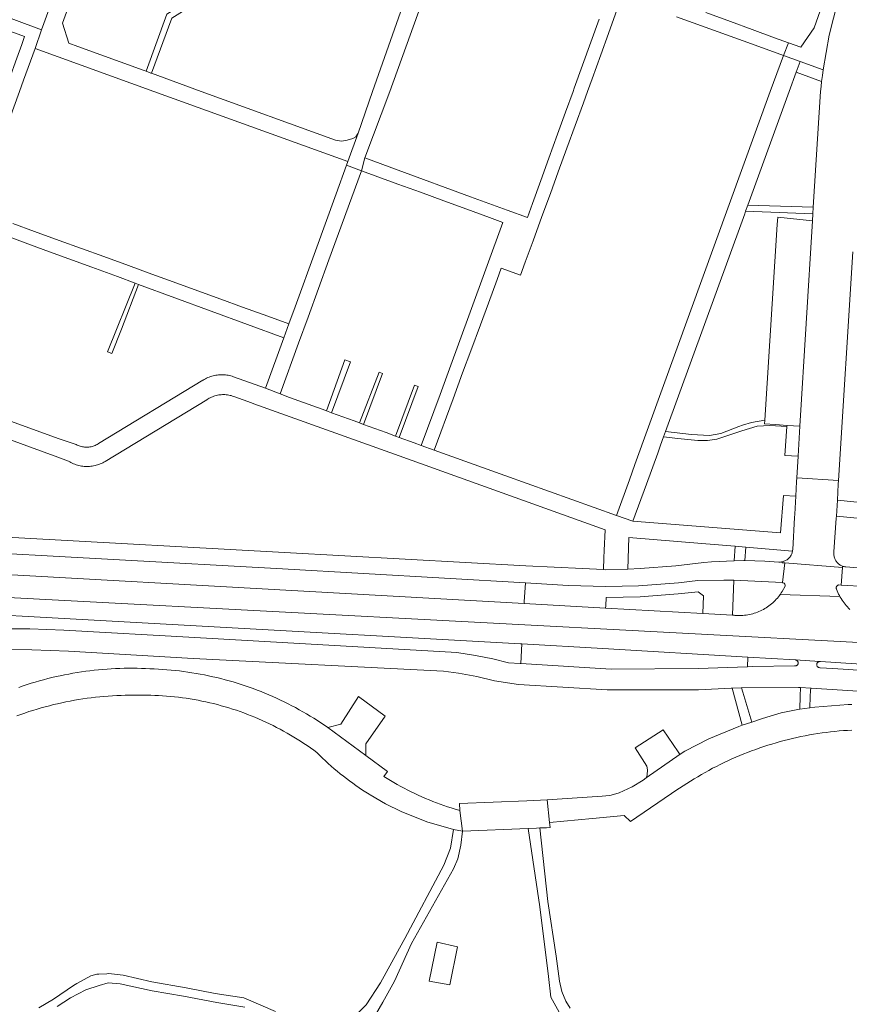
# Model space of a CAD drawing. Extents: x 146402 to 164798, y 455483 to 464134.
# Tile 462 of 575: x 158764 to 158885, y 460866 to 461011. Entities that reach past the tile are written whole.
import ezdxf

# ---------------------------------------------------------------- set-up
doc = ezdxf.new("R2010")
doc.units = 0
doc.header["$LTSCALE"] = 0.2
for name, color, linetype, lineweight in [('B-XX-VH-VERHARDING_ASFALT-GV', 252, 'CONTINUOUS', 18), ('B-XX-VH-VERHARDING_BETONSTRAATSTEEN-GV', 252, 'CONTINUOUS', 18), ('B-XX-VH-VERHARDING_HALFVERHARDING-GV', 252, 'CONTINUOUS', 18), ('B-XX-VH-VERHARDING_STRAATBAKSTEEN-GV', 252, 'CONTINUOUS', 18), ('B-XX-VH-VERHARDING_TEGEL-GV', 252, 'CONTINUOUS', 18)]:
    doc.layers.add(name, color=color, linetype=linetype, lineweight=lineweight)

msp = doc.modelspace()

# ---------------------------------------------------------------- linework, layer by layer
at = {"layer": 'B-XX-VH-VERHARDING_ASFALT-GV'}
for points in [[(158727.854, 460934.08), (158802.286, 460929.969), (158837.939, 460927.925), (158844.21, 460927.535), (158849.697, 460927.408), (158854.537, 460927.52), (158860.363, 460927.932), (158863.224, 460928.266), (158867.017, 460928.319), (158868.519, 460928.307), (158875.636, 460927.976), (158875.966, 460930.855), (158875.639, 460930.88), (158875.5, 460930.997), (158875.493, 460930.996), (158875.369, 460930.979), (158875.243, 460930.97), (158875.117, 460930.97), (158875.087, 460930.971), (158873.058, 460931.108), (158870.119, 460931.201), (158869.969, 460931.206), (158868.558, 460931.154), (158865.223, 460931.031), (158864.098, 460930.902), (158860.007, 460930.433), (158854.738, 460930.017), (158852.953, 460929.96), (158849.655, 460929.856), (158849.355, 460929.87), (158846.286, 460930.018), (158837.975, 460930.419), (158802.586, 460932.39), (158724.567, 460936.697)], [(158885.51, 460924.047), (158885.33, 460924.227), (158885.156, 460924.411), (158884.988, 460924.601), (158884.826, 460924.796), (158884.67, 460924.996), (158884.521, 460925.201), (158884.378, 460925.411), (158884.242, 460925.625), (158884.113, 460925.843), (158884.057, 460925.945), (158875.309, 460926.241), (158875.191, 460926.078), (158875.043, 460925.886), (158874.889, 460925.7), (158874.729, 460925.519), (158874.563, 460925.343), (158874.392, 460925.172), (158874.214, 460925.008), (158874.032, 460924.85), (158873.844, 460924.697), (158873.652, 460924.551), (158873.454, 460924.411), (158873.252, 460924.278), (158873.046, 460924.152), (158872.836, 460924.032), (158872.622, 460923.92), (158872.404, 460923.815), (158872.183, 460923.717), (158871.959, 460923.626), (158871.732, 460923.543), (158871.502, 460923.467), (158871.27, 460923.399), (158871.036, 460923.339), (158870.8, 460923.286), (158870.562, 460923.242), (158870.323, 460923.205), (158870.083, 460923.176), (158869.842, 460923.155), (158869.601, 460923.142), (158869.359, 460923.137), (158869.117, 460923.14), (158868.876, 460923.151), (158868.635, 460923.17), (158868.56, 460923.178), (158868.282, 460923.194), (158863.941, 460923.436), (158849.677, 460924.233), (158837.741, 460924.9), (158725.817, 460931.153)], [(158682.446, 460929.997), (158889.651, 460919.025)], [(158889.651, 460919.025), (158682.446, 460929.997)], [(158887.928, 460930.021), (158884.934, 460930.268), (158884.81, 460930.285), (158884.686, 460930.31), (158884.565, 460930.342), (158884.446, 460930.382), (158884.439, 460930.385), (158884.43, 460930.21), (158884.25, 460927.604), (158887.819, 460927.382)], [(158736.68, 460924.573), (158789.63, 460921.612), (158837.202, 460919.016), (158837.39, 460919.005), (158849.273, 460918.325), (158870.533, 460917.055), (158877.486, 460916.64), (158877.539, 460916.638), (158881.087, 460916.399), (158881.147, 460916.398), (158881.207, 460916.39), (158889.458, 460915.865)], [(158897.22, 460914.426), (158883.016, 460915.393), (158881.174, 460915.496), (158881.16, 460915.494), (158881.1, 460915.492), (158881.04, 460915.498), (158880.982, 460915.512), (158880.925, 460915.533), (158880.872, 460915.561), (158880.823, 460915.597), (158880.78, 460915.638), (158880.742, 460915.685), (158880.711, 460915.737), (158880.687, 460915.792), (158880.67, 460915.85), (158880.661, 460915.909), (158880.66, 460915.969), (158880.667, 460916.029), (158880.682, 460916.087), (158880.705, 460916.143), (158880.735, 460916.196), (158880.771, 460916.244), (158880.813, 460916.286), (158880.861, 460916.323), (158880.913, 460916.353), (158880.969, 460916.376), (158881.027, 460916.391), (158881.087, 460916.399), (158877.539, 460916.638), (158877.598, 460916.628), (158877.655, 460916.611), (158877.709, 460916.586), (158877.759, 460916.554), (158877.804, 460916.515), (158877.844, 460916.471), (158877.878, 460916.422), (158877.904, 460916.369), (158877.923, 460916.313), (158877.935, 460916.254), (158877.938, 460916.195), (158877.934, 460916.136), (158877.922, 460916.077), (158877.902, 460916.021), (158877.874, 460915.969), (158877.84, 460915.92), (158877.8, 460915.876), (158877.754, 460915.839), (158877.704, 460915.807), (158877.649, 460915.783), (158877.592, 460915.766), (158877.534, 460915.757), (158877.474, 460915.756), (158877.415, 460915.763), (158871.267, 460915.665), (158870.523, 460915.636), (158863.251, 460915.361), (158850.519, 460915.256), (158837.249, 460916.106), (158837.138, 460916.113), (158835.459, 460916.183), (158833.145, 460916.776), (158830.581, 460917.292), (158827.865, 460917.746), (158789.416, 460919.91), (158770.172, 460921.01), (158765.21, 460921.198), (158758.652, 460921.202)], [(158758.971, 460918.164), (158765.477, 460918.102), (158770.871, 460917.926), (158789.172, 460916.839), (158825.898, 460914.967), (158828.098, 460914.697), (158830.771, 460914.19), (158833.368, 460913.576), (158836.92, 460913.007), (158849.9, 460912.266), (158863.3, 460912.226), (158868.133, 460912.481), (158868.245, 460912.485), (158869.59, 460912.525), (158869.63, 460912.526), (158878.009, 460912.605), (158878.273, 460912.591), (158879.788, 460912.512), (158879.828, 460912.509), (158897.452, 460911.372)]]:
    msp.add_lwpolyline(points, dxfattribs=at)
msp.add_lwpolyline([(158884.43, 460930.21), (158875.966, 460930.855), (158875.636, 460927.976), (158875.698, 460927.96), (158875.758, 460927.936), (158875.814, 460927.904), (158875.865, 460927.866), (158875.912, 460927.822), (158875.953, 460927.773), (158875.987, 460927.718), (158876.015, 460927.661), (158876.034, 460927.599), (158876.047, 460927.536), (158876.051, 460927.472), (158876.05, 460927.44), (158875.595, 460926.68), (158875.467, 460926.475), (158875.332, 460926.274), (158875.309, 460926.241), (158884.057, 460925.945), (158883.991, 460926.065), (158883.876, 460926.291), (158883.767, 460926.52), (158883.667, 460926.753), (158883.573, 460926.989), (158883.554, 460927.04), (158883.532, 460927.108), (158883.526, 460927.17), (158883.529, 460927.231), (158883.539, 460927.292), (158883.557, 460927.351), (158883.583, 460927.407), (158883.615, 460927.46), (158883.655, 460927.508), (158883.699, 460927.55), (158883.749, 460927.586), (158883.804, 460927.616), (158883.838, 460927.63), (158884.25, 460927.604)], close=True, dxfattribs=at)
at = {"layer": 'B-XX-VH-VERHARDING_BETONSTRAATSTEEN-GV'}
for points in [[(158763.288, 460908.431), (158763.877, 460908.644), (158764.468, 460908.85), (158765.062, 460909.048), (158765.659, 460909.238), (158766.257, 460909.421), (158766.859, 460909.596), (158767.462, 460909.763), (158768.067, 460909.923), (158768.675, 460910.074), (158769.284, 460910.218), (158769.895, 460910.355), (158770.508, 460910.483), (158771.122, 460910.604), (158771.738, 460910.716), (158772.355, 460910.821), (158772.974, 460910.918), (158773.594, 460911.007), (158774.214, 460911.089), (158774.836, 460911.162), (158775.459, 460911.227), (158776.082, 460911.284), (158776.707, 460911.334), (158777.331, 460911.375), (158777.956, 460911.408), (158778.582, 460911.434), (158779.208, 460911.451), (158779.834, 460911.46), (158780.46, 460911.462), (158781.086, 460911.455), (158781.194, 460911.457), (158781.776, 460911.464), (158782.359, 460911.462), (158782.941, 460911.453), (158783.523, 460911.436), (158784.105, 460911.41), (158784.687, 460911.377), (158785.268, 460911.335), (158785.848, 460911.286), (158786.428, 460911.229), (158787.006, 460911.164), (158787.584, 460911.09), (158788.161, 460911.009), (158788.737, 460910.92), (158789.311, 460910.823), (158789.884, 460910.718), (158790.455, 460910.606), (158791.025, 460910.485), (158791.593, 460910.357), (158792.16, 460910.221), (158792.724, 460910.077), (158793.287, 460909.925), (158793.847, 460909.766), (158794.405, 460909.599), (158794.96, 460909.424), (158795.514, 460909.242), (158796.064, 460909.052), (158796.612, 460908.855), (158797.158, 460908.65), (158797.7, 460908.438), (158798.239, 460908.218), (158798.776, 460907.991), (158799.309, 460907.756), (158799.839, 460907.514), (158800.365, 460907.265), (158800.888, 460907.009), (158801.408, 460906.745), (158801.924, 460906.475), (158802.436, 460906.197), (158802.944, 460905.913), (158803.448, 460905.621), (158803.948, 460905.323), (158804.444, 460905.017), (158804.936, 460904.705), (158805.423, 460904.386), (158805.906, 460904.061), (158806.385, 460903.729), (158806.859, 460903.39), (158807.328, 460903.045), (158807.737, 460902.637), (158808.151, 460902.235), (158808.571, 460901.838), (158808.997, 460901.448), (158809.428, 460901.063), (158809.864, 460900.684), (158810.305, 460900.312), (158810.751, 460899.945), (158811.203, 460899.585), (158811.659, 460899.231), (158812.121, 460898.883), (158812.587, 460898.542), (158813.058, 460898.207), (158813.533, 460897.879), (158814.013, 460897.558), (158814.497, 460897.243), (158814.985, 460896.935), (158815.137, 460896.84), (158817.383, 460895.554), (158819.704, 460894.409), (158823.472, 460892.912), (158827.368, 460891.79), (158828.692, 460891.505), (158828.314, 460894.56), (158828.146, 460894.607), (158827.592, 460894.768), (158827.041, 460894.937), (158826.492, 460895.113), (158825.946, 460895.297), (158825.402, 460895.489), (158824.862, 460895.688), (158824.323, 460895.894), (158823.788, 460896.108), (158823.256, 460896.33), (158822.727, 460896.558), (158822.201, 460896.795), (158821.679, 460897.038), (158821.159, 460897.288), (158820.644, 460897.546), (158820.132, 460897.811), (158819.624, 460898.083), (158819.119, 460898.362), (158818.619, 460898.648), (158818.122, 460898.941), (158817.63, 460899.24), (158817.142, 460899.547), (158817.697, 460900.293), (158814.512, 460902.619), (158808.938, 460906.713), (158808.427, 460907.065), (158807.913, 460907.409), (158807.393, 460907.748), (158806.869, 460908.079), (158806.341, 460908.404), (158805.809, 460908.722), (158805.273, 460909.033), (158804.733, 460909.337), (158804.189, 460909.634), (158803.641, 460909.924), (158803.09, 460910.207), (158802.535, 460910.482), (158801.976, 460910.751), (158801.414, 460911.012), (158800.848, 460911.266), (158800.28, 460911.513), (158799.708, 460911.752), (158799.133, 460911.984), (158798.556, 460912.209), (158797.975, 460912.426), (158797.392, 460912.635), (158796.806, 460912.837), (158796.217, 460913.032), (158795.626, 460913.218), (158795.033, 460913.398), (158794.437, 460913.569), (158793.84, 460913.733), (158793.24, 460913.889), (158792.638, 460914.037), (158792.034, 460914.178), (158791.429, 460914.31), (158790.822, 460914.435), (158790.213, 460914.552), (158789.603, 460914.661), (158788.991, 460914.763), (158788.379, 460914.856), (158787.765, 460914.942), (158787.15, 460915.019), (158786.534, 460915.089), (158785.917, 460915.15), (158785.3, 460915.204), (158784.682, 460915.25), (158784.063, 460915.288), (158783.444, 460915.317), (158782.826, 460915.339), (158782.197, 460915.37), (158781.567, 460915.393), (158780.937, 460915.409), (158780.307, 460915.416), (158779.677, 460915.415), (158779.047, 460915.406), (158778.417, 460915.389), (158777.787, 460915.365), (158777.158, 460915.332), (158776.529, 460915.291), (158775.901, 460915.242), (158775.274, 460915.185), (158774.647, 460915.121), (158774.021, 460915.048), (158773.396, 460914.968), (158772.772, 460914.879), (158772.149, 460914.783), (158771.528, 460914.678), (158770.908, 460914.566), (158770.289, 460914.446), (158769.672, 460914.318), (158769.057, 460914.183), (158768.444, 460914.039), (158767.832, 460913.888), (158767.222, 460913.729), (158766.615, 460913.562), (158766.009, 460913.387), (158765.406, 460913.205), (158764.805, 460913.015), (158764.207, 460912.818), (158763.611, 460912.613)], [(158885.799, 460910.111), (158885.256, 460910.073), (158880.385, 460909.713), (158879.633, 460909.609), (158878.182, 460909.409), (158878.155, 460909.406), (158875.47, 460908.87), (158872.709, 460908.03), (158871.159, 460907.517), (158869.736, 460907.046), (158869.252, 460906.886), (158864.833, 460905.069), (158861.288, 460903.24), (158860.649, 460902.797), (158855.656, 460899.334), (158855.212, 460899.026), (158853.567, 460898.01), (158851.667, 460897.121), (158850.489, 460896.79), (158850.266, 460896.764), (158849.172, 460896.637), (158841.112, 460896.119), (158841.475, 460892.801), (158847.755, 460893.383), (158852.432, 460893.817), (158853.355, 460892.963), (158860.302, 460897.658), (158860.546, 460897.826), (158861.067, 460898.177), (158861.593, 460898.521), (158862.122, 460898.858), (158862.657, 460899.189), (158863.195, 460899.513), (158863.737, 460899.83), (158864.283, 460900.139), (158864.834, 460900.443), (158865.388, 460900.738), (158865.945, 460901.027), (158866.507, 460901.309), (158867.072, 460901.584), (158867.64, 460901.851), (158868.212, 460902.111), (158868.787, 460902.364), (158869.365, 460902.61), (158869.946, 460902.848), (158870.53, 460903.078), (158871.117, 460903.302), (158871.707, 460903.517), (158872.3, 460903.726), (158872.895, 460903.926), (158873.493, 460904.119), (158874.093, 460904.305), (158874.696, 460904.482), (158875.3, 460904.652), (158875.907, 460904.815), (158876.516, 460904.969), (158877.126, 460905.116), (158877.739, 460905.255), (158878.353, 460905.386), (158878.969, 460905.51), (158879.587, 460905.625), (158880.205, 460905.733), (158880.826, 460905.833), (158881.447, 460905.925), (158882.069, 460906.009), (158882.693, 460906.085), (158883.317, 460906.153), (158883.943, 460906.213), (158884.569, 460906.265), (158885.195, 460906.309), (158885.822, 460906.345)]]:
    msp.add_lwpolyline(points, dxfattribs=at)
for points in [[(158817.356, 460908.402), (158813.424, 460911.284), (158810.843, 460907.2), (158808.938, 460906.713), (158814.512, 460902.619), (158814.524, 460904.32)], [(158860.35, 460903.18), (158858.122, 460906.399), (158854, 460903.727), (158855.732, 460901.063), (158855.743, 460901.014), (158855.773, 460900.858), (158855.795, 460900.7), (158855.809, 460900.542), (158855.815, 460900.383), (158855.813, 460900.223), (158855.804, 460900.065), (158855.786, 460899.906), (158855.76, 460899.749), (158855.726, 460899.594), (158855.656, 460899.334), (158860.649, 460902.797), (158860.525, 460902.873)]]:
    msp.add_lwpolyline(points, close=True, dxfattribs=at)
at = {"layer": 'B-XX-VH-VERHARDING_HALFVERHARDING-GV'}
msp.add_lwpolyline([(158828.692, 460891.505), (158827.368, 460891.79), (158826.944, 460889.045), (158825.968, 460886.549), (158820.236, 460875.801), (158819.976, 460875.329), (158816.666, 460869.307), (158814.567, 460866.036), (158813.404, 460864.916), (158812.51, 460864.557), (158811.619, 460864.376), (158814.014, 460862.217), (158815.398, 460863.645), (158816.978, 460866.446), (158818.73, 460869.552), (158821.197, 460875.06), (158827.366, 460885.991), (158828.016, 460887.467), (158828.462, 460889.49)], close=True, dxfattribs=at)
for points in [[(158844.484, 460865.561), (158843.842, 460866.605), (158843.254, 460867.992), (158842.939, 460869.513), (158842.42, 460873.205), (158841.223, 460881.216), (158840.043, 460891.995), (158839.546, 460891.973), (158838.342, 460891.921), (158840.042, 460880.442), (158841.284, 460870.218), (158841.636, 460867.19), (158843.141, 460864.558)], [(158801.244, 460865.082), (158796.619, 460867.092), (158792.377, 460867.705), (158788.135, 460868.535), (158783.105, 460869.443), (158778.92, 460870.391), (158776.756, 460870.645), (158776.48, 460870.628), (158775.308, 460870.558), (158775.047, 460870.542), (158774.168, 460870.306), (158772.087, 460869.2), (158771.62, 460868.883), (158768.694, 460866.896), (158766.521, 460865.614)], [(158769.214, 460865.831), (158771.193, 460867.086), (158773.413, 460868.27), (158775.374, 460868.869), (158776.706, 460869.276), (158778.463, 460869.137), (158783.133, 460868.128), (158787.771, 460867.315), (158792.663, 460866.411), (158796.742, 460865.719)]]:
    msp.add_lwpolyline(points, dxfattribs=at)
at = {"layer": 'B-XX-VH-VERHARDING_STRAATBAKSTEEN-GV'}
msp.add_lwpolyline([(158889.55, 461029.01), (158883.76, 461013.227), (158882.487, 461008.245), (158881.598, 461003.18), (158881.492, 461002.313), (158881.385, 461001.446), (158881.309, 461000.723), (158881.241, 461000), (158880.163, 460983.033), (158880.1, 460982.054), (158880.033, 460980.997), (158878.162, 460950.887), (158877.917, 460946.491), (158877.744, 460943.357), (158883.857, 460942.959), (158885.984, 460976.488)], dxfattribs=at)
for points in [[(158880.033, 460980.997), (158874.933, 460981.535), (158874.866, 460980.488), (158873.043, 460951.773), (158873.04, 460951.734), (158873.011, 460951.275), (158874.628, 460951.153), (158876.307, 460951.026), (158878.162, 460950.887)], [(158883.857, 460942.959), (158877.744, 460943.357), (158877.714, 460942.808), (158877.595, 460940.644), (158877.448, 460937.987), (158877.423, 460937.539), (158877.145, 460932.806), (158877.132, 460932.681), (158877.119, 460932.598), (158877.111, 460932.557), (158877.082, 460932.434), (158877.046, 460932.314), (158877.002, 460932.196), (158876.95, 460932.081), (158876.891, 460931.97), (158876.826, 460931.863), (158876.753, 460931.76), (158876.675, 460931.662), (158876.59, 460931.569), (158876.499, 460931.481), (158876.404, 460931.4), (158876.303, 460931.325), (158876.197, 460931.256), (158876.088, 460931.194), (158875.974, 460931.14), (158875.858, 460931.092), (158875.738, 460931.052), (158875.617, 460931.02), (158875.5, 460930.997), (158875.639, 460930.88), (158875.966, 460930.855), (158884.43, 460930.21), (158884.439, 460930.385), (158884.33, 460930.43), (158884.217, 460930.485), (158884.108, 460930.547), (158884.003, 460930.615), (158883.902, 460930.691), (158883.807, 460930.772), (158883.717, 460930.86), (158883.632, 460930.953), (158883.554, 460931.051), (158883.482, 460931.154), (158883.417, 460931.262), (158883.359, 460931.373), (158883.308, 460931.488), (158883.265, 460931.606), (158883.229, 460931.726), (158883.201, 460931.848), (158883.18, 460931.972), (158883.168, 460932.097), (158883.163, 460932.223), (158883.167, 460932.348), (158883.177, 460932.462), (158883.532, 460937.443), (158883.55, 460937.733), (158883.694, 460940.058), (158883.826, 460942.41)]]:
    msp.add_lwpolyline(points, close=True, dxfattribs=at)
at = {"layer": 'B-XX-VH-VERHARDING_TEGEL-GV'}
for points in [[(158787.743, 461066.185), (158767.272, 461009.974), (158766.929, 461009.036), (158765.97, 461006.297), (158783.387, 461000), (158783.39, 460999.999), (158811.867, 460989.703), (158813.377, 460993.851), (158813.015, 460993.341), (158812.586, 460993.11), (158811.751, 460992.827), (158810.916, 460992.72), (158810.067, 460992.824), (158790.366, 461000), (158783.037, 461002.667), (158782.961, 461002.695), (158782.257, 461002.951), (158781.834, 461003.105), (158772.255, 461006.593), (158770.939, 461007.072), (158769.976, 461010.018), (158777.927, 461031.894)], [(158820.201, 461013.281), (158815.506, 461000), (158813.377, 460993.851), (158811.867, 460989.703), (158811.671, 460989.165), (158813.874, 460988.356), (158814.352, 460990.234), (158818.018, 461000), (158836.57, 461051.37)], [(158887.595, 461029.852), (158885.041, 461030.748), (158884.736, 461029.882), (158887.248, 461029), (158880.273, 461009.309), (158878.333, 461006.499), (158876.533, 461007.118), (158875.775, 461005.27), (158878.221, 461004.392), (158881.598, 461003.18), (158882.487, 461008.245), (158883.76, 461013.227), (158889.55, 461029.01)], [(158848.719, 461010.592), (158847.504, 461007.216), (158846.286, 461003.83), (158845.08, 461000.475), (158844.909, 461000), (158843.811, 460996.962), (158842.647, 460993.738), (158841.377, 460990.226), (158840.181, 460986.916), (158838.961, 460983.539), (158838.223, 460981.491), (158835.238, 460982.584), (158829.843, 460984.559), (158819.232, 460988.446), (158814.352, 460990.234), (158813.874, 460988.356), (158815.876, 460987.625), (158819.222, 460986.405), (158822.521, 460985.202), (158825.93, 460983.959), (158829.325, 460982.723), (158832.638, 460981.516), (158834.63, 460980.792), (158829.821, 460967.646), (158826.769, 460959.304), (158825.401, 460955.568), (158822.63, 460948.074), (158824.516, 460947.376), (158827.314, 460954.942), (158828.712, 460958.72), (158829.9, 460961.934), (158831.317, 460965.774), (158832.492, 460968.957), (158833.765, 460972.406), (158834.38, 460974.073), (158837.192, 460973.057), (158837.882, 460974.936), (158839.033, 460978.079), (158840.335, 460981.637), (158841.58, 460985.041), (158842.742, 460988.217), (158844.012, 460991.69), (158845.219, 460994.992), (158846.434, 460998.315), (158847.05, 461000), (158847.718, 461001.828), (158848.979, 461005.35), (158850.099, 461008.477), (158851.386, 461012.069)], [(158860.08, 461010.948), (158871.078, 461006.956), (158875.775, 461005.27), (158876.533, 461007.118), (158874.468, 461007.875), (158871.176, 461009.079), (158868.018, 461010.234), (158864.378, 461011.565)], [(158760.829, 460979.154), (158764.144, 460977.938), (158767.573, 460976.68), (158770.94, 460975.445), (158774.299, 460974.214), (158778.059, 460972.837), (158780.642, 460971.888), (158781.142, 460971.704), (158802.478, 460963.867), (158803.218, 460965.904), (158800.118, 460967.033), (158796.419, 460968.377), (158793.246, 460969.53), (158789.877, 460970.754), (158786.253, 460972.07), (158783.11, 460973.212), (158779.672, 460974.462), (158776.037, 460975.785), (158772.802, 460976.961), (158769.518, 460978.155), (158765.891, 460979.473), (158762.715, 460980.627)], [(158723.835, 460963.006), (158769.297, 460946.361), (158770.894, 460945.776), (158771.067, 460945.672), (158771.243, 460945.575), (158771.423, 460945.485), (158771.607, 460945.402), (158771.794, 460945.326), (158771.983, 460945.258), (158772.176, 460945.198), (158772.37, 460945.145), (158772.566, 460945.1), (158772.764, 460945.063), (158772.964, 460945.033), (158773.164, 460945.012), (158773.365, 460944.998), (158773.566, 460944.993), (158773.768, 460944.996), (158773.969, 460945.006), (158774.17, 460945.025), (158774.37, 460945.051), (158774.568, 460945.086), (158774.765, 460945.128), (158774.96, 460945.178), (158775.153, 460945.236), (158775.344, 460945.301), (158775.532, 460945.374), (158775.716, 460945.454), (158775.898, 460945.542), (158776.076, 460945.636), (158776.248, 460945.737), (158791.175, 460954.783), (158791.201, 460954.8), (158791.357, 460954.901), (158791.517, 460954.995), (158791.681, 460955.082), (158791.849, 460955.161), (158792.02, 460955.233), (158792.194, 460955.298), (158792.371, 460955.356), (158792.55, 460955.405), (158792.731, 460955.447), (158792.914, 460955.481), (158793.098, 460955.507), (158793.282, 460955.526), (158793.468, 460955.536), (158793.654, 460955.538), (158793.839, 460955.532), (158794.025, 460955.519), (158794.209, 460955.497), (158794.392, 460955.467), (158794.574, 460955.43), (158794.755, 460955.385), (158794.933, 460955.332), (158795.108, 460955.271), (158795.281, 460955.203), (158797.747, 460954.317), (158798.068, 460954.202), (158819.409, 460946.538), (158849.63, 460935.686), (158849.488, 460932.665), (158849.439, 460931.626), (158849.355, 460929.87), (158849.655, 460929.856), (158852.953, 460929.96), (158853.074, 460934.609), (158864.381, 460933.663), (158868.694, 460933.302), (158870.243, 460933.173), (158877.119, 460932.598), (158877.132, 460932.681), (158877.145, 460932.806), (158877.423, 460937.539), (158877.448, 460937.987), (158877.595, 460940.644), (158875.786, 460940.746), (158875.346, 460935.245), (158853.692, 460936.956), (158851.271, 460937.802), (158834.913, 460943.655), (158824.516, 460947.376), (158822.63, 460948.074), (158821.62, 460948.443), (158819.403, 460949.254), (158818.874, 460949.448), (158817.466, 460949.963), (158814.178, 460951.165), (158813.58, 460951.384), (158812.77, 460951.68), (158809.483, 460952.882), (158808.746, 460953.152), (158808.075, 460953.397), (158803.324, 460955.135), (158801.915, 460955.65), (158799.798, 460956.491), (158795.103, 460958.157), (158794.91, 460958.221), (158794.715, 460958.278), (158794.518, 460958.326), (158794.319, 460958.367), (158794.118, 460958.4), (158793.916, 460958.426), (158793.714, 460958.443), (158793.511, 460958.452), (158793.308, 460958.453), (158793.104, 460958.446), (158792.902, 460958.432), (158792.7, 460958.409), (158792.499, 460958.378), (158792.299, 460958.34), (158792.101, 460958.293), (158791.905, 460958.239), (158791.712, 460958.177), (158791.521, 460958.108), (158791.333, 460958.031), (158791.148, 460957.947), (158790.966, 460957.856), (158790.788, 460957.757), (158790.615, 460957.652), (158790.596, 460957.64), (158775.266, 460948.346), (158775.215, 460948.313), (158775.077, 460948.233), (158774.935, 460948.159), (158774.79, 460948.092), (158774.641, 460948.033), (158774.49, 460947.981), (158774.337, 460947.937), (158774.181, 460947.901), (158774.024, 460947.872), (158773.865, 460947.852), (158773.706, 460947.839), (158773.547, 460947.835), (158773.387, 460947.838), (158773.227, 460947.849), (158773.069, 460947.869), (158772.911, 460947.896), (158772.755, 460947.931), (158772.602, 460947.974), (158772.45, 460948.024), (158772.301, 460948.082), (158772.155, 460948.147), (158772.013, 460948.22), (158769.499, 460949.068), (158724.638, 460965.352)]]:
    msp.add_lwpolyline(points, dxfattribs=at)
for points in [[(158807.505, 461018.554), (158800.402, 461020.851), (158799.101, 461020.032), (158785.303, 461011.345), (158782.257, 461002.951), (158782.961, 461002.695), (158783.037, 461002.667), (158786.039, 461010.755), (158797.365, 461017.88), (158797.516, 461017.607), (158800.604, 461019.458), (158800.627, 461019.434), (158807.124, 461017.427), (158820.201, 461013.281), (158820.206, 461013.294), (158820.459, 461014.032), (158807.38, 461018.207)], [(158766.929, 461009.036), (158740.394, 461018.949), (158739.78, 461017.066), (158764.42, 461008.047), (158764.008, 461006.883), (158763.293, 461004.87), (158762.166, 461001.753), (158761.533, 461000), (158760.921, 460998.306), (158759.645, 460994.779), (158758.499, 460991.61), (158757.233, 460988.109), (158756.506, 460986.093), (158758.347, 460985.329), (158760.284, 460990.66), (158763.678, 461000), (158764.282, 461001.66), (158765.97, 461006.297)], [(158878.221, 461004.392), (158875.775, 461005.27), (158873.85, 461000), (158853.984, 460945.274), (158853.182, 460943.064), (158851.271, 460937.802), (158853.692, 460936.956), (158855.681, 460942.423), (158857.332, 460946.962), (158857.758, 460948.134), (158858.205, 460949.363), (158858.487, 460950.137), (158869.702, 460980.967), (158870.102, 460982.066), (158870.232, 460982.423), (158870.555, 460983.312), (158876.626, 461000), (158877.648, 461002.795)], [(158881.598, 461003.18), (158878.221, 461004.392), (158877.648, 461002.795), (158881.385, 461001.446), (158881.492, 461002.313)], [(158813.874, 460988.356), (158811.671, 460989.165), (158810.154, 460984.987), (158807.118, 460976.632), (158804.133, 460968.423), (158803.218, 460965.904), (158802.478, 460963.867), (158799.798, 460956.491), (158801.915, 460955.65), (158804.629, 460963.079), (158806.023, 460966.892), (158809.099, 460975.302)], [(158880.163, 460983.033), (158870.555, 460983.312), (158870.232, 460982.423), (158871.448, 460982.377), (158880.1, 460982.054)], [(158919.254, 460975.416), (158916.554, 460976.451), (158916.241, 460975.576), (158908.405, 460953.715), (158900.087, 460938.414), (158893.763, 460939.048), (158883.694, 460940.058), (158883.55, 460937.733), (158892.77, 460936.817), (158894.42, 460936.655), (158894.818, 460936.612), (158901.42, 460935.902), (158906.187, 460944.574), (158907.505, 460946.916), (158910.602, 460952.838), (158918.27, 460973.611)], [(158781.142, 460971.704), (158780.642, 460971.888), (158776.618, 460961.792), (158777.243, 460961.554), (158778.66, 460965.143)], [(158812.236, 460960.328), (158811.401, 460960.63), (158808.746, 460953.152), (158809.483, 460952.882)], [(158816.938, 460958.628), (158816.438, 460958.809), (158813.58, 460951.384), (158814.178, 460951.165)], [(158822.187, 460956.73), (158821.64, 460956.928), (158818.874, 460949.448), (158819.403, 460949.254)], [(158873.04, 460951.734), (158873.043, 460951.773), (158871.09, 460951.465), (158869.773, 460951.058), (158869.259, 460950.861), (158866.582, 460949.837), (158864.91, 460949.531), (158862.274, 460949.68), (158858.487, 460950.137), (158858.205, 460949.363), (158860.299, 460949.12), (158863.238, 460948.819), (158864.657, 460948.821), (158866.025, 460949.026), (158868.811, 460949.941), (158869.669, 460950.21), (158871.901, 460950.908), (158873.776, 460951.012), (158876.293, 460950.841), (158876.307, 460951.026), (158874.628, 460951.153), (158873.011, 460951.275)], [(158878.162, 460950.887), (158876.307, 460951.026), (158876.293, 460950.841), (158875.979, 460946.599), (158877.917, 460946.491)], [(158870.243, 460933.173), (158868.694, 460933.302), (158868.558, 460931.154), (158869.969, 460931.206), (158870.119, 460931.201)], [(158868.519, 460928.307), (158867.017, 460928.319), (158863.224, 460928.266), (158860.363, 460927.932), (158854.537, 460927.52), (158849.697, 460927.408), (158844.21, 460927.535), (158837.939, 460927.925), (158837.759, 460925.173), (158837.741, 460924.9), (158849.677, 460924.233), (158849.696, 460924.556), (158849.77, 460925.804), (158854.772, 460925.898), (158860.356, 460926.302), (158863.283, 460926.628), (158864.063, 460926.05), (158863.941, 460923.436), (158868.282, 460923.194)], [(158849.273, 460918.325), (158837.39, 460919.005), (158837.249, 460916.106), (158850.519, 460915.256), (158863.251, 460915.361), (158870.523, 460915.636), (158870.533, 460917.055)], [(158869.816, 460911.919), (158869.63, 460912.526), (158869.59, 460912.525), (158868.245, 460912.485), (158869.736, 460907.046), (158871.159, 460907.517)], [(158879.788, 460912.512), (158878.273, 460912.591), (158878.236, 460911.304), (158878.182, 460909.409), (158879.633, 460909.609), (158879.723, 460911.288), (158879.769, 460912.16)], [(158841.475, 460892.801), (158841.112, 460896.119), (158838.131, 460895.989), (158828.271, 460895.561), (158828.314, 460894.56), (158828.692, 460891.505), (158838.342, 460891.921), (158839.546, 460891.973), (158840.043, 460891.995), (158841, 460892.036), (158841.555, 460892.06)], [(158827.954, 460874.573), (158824.949, 460875.234), (158823.792, 460869.544), (158826.838, 460868.972)]]:
    msp.add_lwpolyline(points, close=True, dxfattribs=at)

doc.saveas('drawing.dxf')
